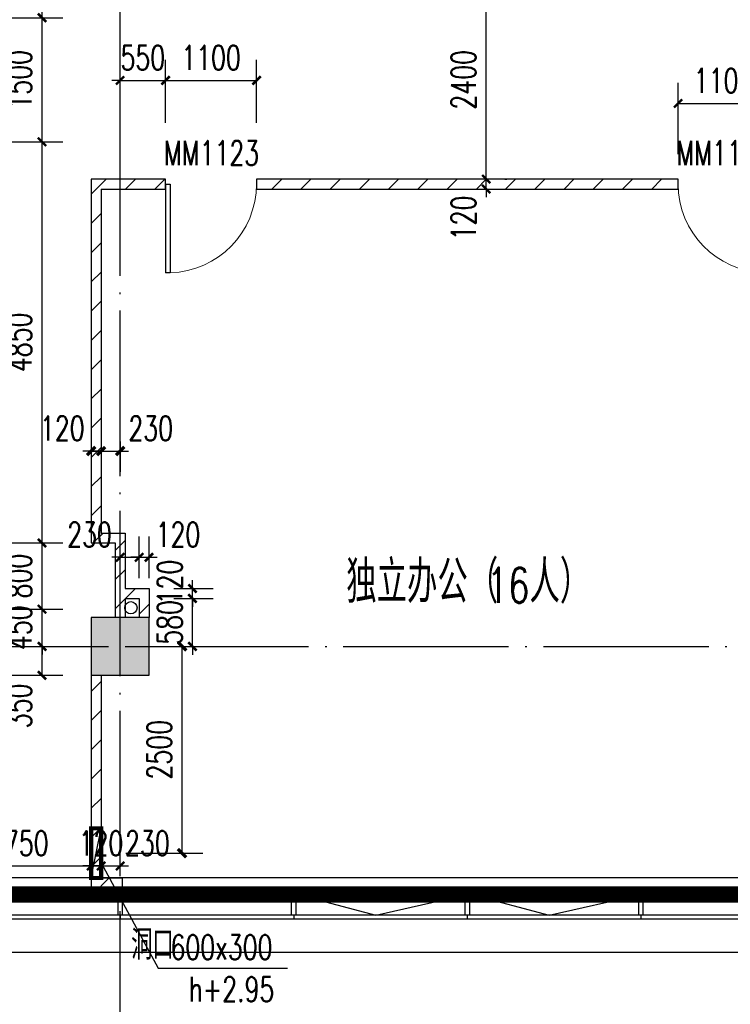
# Model space of a CAD drawing. Extents: x 797781 to 1255204, y 21234 to 1024248.
# Tile 675 of 1056: x 903693 to 912290, y 756704 to 768608. Entities that reach past the tile are written whole.
import ezdxf

# ---------------------------------------------------------------- set-up
doc = ezdxf.new("R2010")
doc.units = 0
doc.header["$LTSCALE"] = 1000
doc.header["$MEASUREMENT"] = 0
doc.linetypes.add('230303生产综合楼-平面图_t8$0$DOTE', pattern=[2.42, 2, -0.2, 0.02, -0.2])
for name, color, linetype in [('230303生产综合楼-平面图_t8$0$3T_WOOD', 21, 'Continuous'), ('230303生产综合楼-平面图_t8$0$COLUMN', 40, 'Continuous'), ('230303生产综合楼-平面图_t8$0$CURTWALL', 4, 'Continuous'), ('230303生产综合楼-平面图_t8$0$DOTE', 1, '230303生产综合楼-平面图_t8$0$DOTE'), ('230303生产综合楼-平面图_t8$0$PUB_DIM', 3, 'Continuous'), ('230303生产综合楼-平面图_t8$0$PUB_HATCH', 8, 'Continuous'), ('230303生产综合楼-平面图_t8$0$PUB_TEXT', 7, 'Continuous'), ('230303生产综合楼-平面图_t8$0$VPIPE-雨水', 4, 'Continuous'), ('230303生产综合楼-平面图_t8$0$WALL-MOVE', 6, 'Continuous'), ('230303生产综合楼-平面图_t8$0$WINDOW', 4, 'Continuous'), ('230303生产综合楼-平面图_t8$0$WINDOW_TEXT', 7, 'Continuous'), ('230303生产综合楼-平面图_t8$0$水管', 4, 'Continuous'), ('230303生产综合楼-平面图_t8$0$看线', 115, 'Continuous'), ('A-暖通提建筑洞口', 1, 'Continuous'), ('DIM_LEAD', 3, 'Continuous'), ('PUB_DIM', 3, 'Continuous'), ('PUB_HATCH', 8, 'Continuous'), ('PUB_TEXT', 7, 'Continuous')]:
    doc.layers.add(name, color=color, linetype=linetype)
doc.styles.add('230303生产综合楼-平面图_t8$0$_TCH_DIM', font='SIMPLEX', dxfattribs={"bigfont": 'GBCBIG'})
doc.styles.add('230303生产综合楼-平面图_T8$0$_TCH_DIM_T3', font='SIMPLEX', dxfattribs={"width": 0.705882, "bigfont": 'GBCBIG'})
doc.styles.add('230303生产综合楼-平面图_t8$0$_TCH_WINDOW', font='SIMPLEX', dxfattribs={"height": 3.5, "bigfont": 'GBCBIG'})
doc.styles.add('_TCH_DIM', font='SIMPLEX', dxfattribs={"bigfont": 'GBCBIG'})
doc.styles.add('_TCH_DIM_T3', font='SIMPLEX', dxfattribs={"width": 0.705882, "bigfont": 'GBCBIG'})
doc.dimstyles.new('230303生产综合楼-平面图_T8$0$_TCH_ARCH&&100', dxfattribs={"dimtxt": 297.5, "dimasz": 100, "dimexe": 250, "dimexo": 300, "dimgap": 126.25, "dimtad": 1, "dimdec": 0, "dimzin": 0, "dimdsep": 46, "dimtxsty": '230303生产综合楼-平面图_T8$0$_TCH_DIM_T3', "dimblk": '230303生产综合楼-平面图_t8$0$_ArchTick', "dimcen": 0.09, "dimclrt": 7, "dimazin": 2, "dimtfac": 1, "dimtdec": 0, "dimtix": 1, "dimtmove": 2, "dimatfit": 3, "dimfxl": 1, "dimtolj": 1, "dimtzin": 0, "dimarcsym": 0})
doc.dimstyles.new('_TCH_ARCH&&100', dxfattribs={"dimtxt": 297.5, "dimasz": 100, "dimexe": 250, "dimexo": 300, "dimgap": 126.25, "dimtad": 1, "dimdec": 0, "dimzin": 0, "dimdsep": 46, "dimtxsty": '_TCH_DIM_T3', "dimblk": 'ARCHTICK', "dimcen": 0.09, "dimclrt": 7, "dimazin": 2, "dimtfac": 1, "dimtdec": 0, "dimtix": 1, "dimtmove": 2, "dimatfit": 3, "dimfxl": 1, "dimtolj": 1, "dimtzin": 0, "dimarcsym": 0})
pattern_1 = [(45, (0, 179.5), (-176.776766, 176.776766), [])]

# ---------------------------------------------------------------- blocks, each defined once
blk = doc.blocks.new('AQ9-10')
at = {"color": 2, "linetype": '230303生产综合楼-平面图_t8$0$DOTE', "ltscale": 2, "const_width": 200}
blk.add_lwpolyline([(1020716, 660200), (1100516, 660199)], dxfattribs=at)
blk = doc.blocks.new('_ArchTick')
at = {"color": 0, "linetype": 'ByBlock', "const_width": 0.4}
blk.add_lwpolyline([(-0.5, -0.5), (0.5, 0.5)], dxfattribs=at)
blk = doc.blocks.new('*D6609')
at = {"layer": 'Defpoints', "color": 0, "transparency": 16777216}
for p in [(681351, 769050), (682331, 769050), (681351, 766550)]:
    blk.add_point(p, dxfattribs=at)
at = {"layer": 'PUB_DIM', "color": 0, "lineweight": -2, "transparency": 16777216}
for p, q in [((681651, 769050), (682581, 769050)), ((682331, 766550), (682331, 769050)), ((681651, 766550), (682581, 766550))]:
    blk.add_line(p, q, dxfattribs=at)
at = {"layer": 'PUB_DIM', "color": 0, "lineweight": -2, "transparency": 16777216, "xscale": 100, "yscale": 100, "zscale": 100}
for p, rotation in [((682331, 769050), 90), ((682331, 766550), 270)]:
    blk.add_blockref('_ArchTick', p, dxfattribs=dict(at, rotation=rotation))
at = {"layer": 'PUB_DIM', "color": 7, "transparency": 16777216, "insert": (682056, 767800), "char_height": 297.5, "attachment_point": 5, "rotation": 90, "style": '_TCH_DIM_T3'}
blk.add_mtext('\\A1;2500', dxfattribs=at)
blk = doc.blocks.new('230303生产综合楼-平面图_t8$0$10-XHS')
at = {"layer": '230303生产综合楼-平面图_t8$0$VPIPE-雨水'}
blk.add_circle((1033534.3, 557316.6), 75, dxfattribs=at)
blk = doc.blocks.new('230303生产综合楼-平面图_t8$0$6WLGJ')
at = {"layer": '230303生产综合楼-平面图_t8$0$3T_WOOD'}
for points in [[(1021966, 366737), (1021916, 366737), (1021916, 366987), (1021966, 366987)], [(1024066, 366737), (1024016, 366737), (1024016, 366987), (1024066, 366987)], [(1026166, 366737), (1026116, 366737), (1026116, 366987), (1026166, 366987)], [(1028266, 366737), (1028216, 366737), (1028216, 366987), (1028266, 366987)]]:
    blk.add_lwpolyline(points, close=True, dxfattribs=at)
for points in [[(1021941, 366737), (1021941, 366687)], [(1021941, 366737), (1021941, 366687)], [(1024041, 366737), (1024041, 366687)], [(1026141, 366737), (1026141, 366687)], [(1028241, 366737), (1028241, 366687)]]:
    blk.add_lwpolyline(points, dxfattribs=at)
blk = doc.blocks.new('230303生产综合楼-平面图_t8$0$_ArchTick')
at = {"color": 0, "linetype": 'ByBlock', "const_width": 0.3}
blk.add_lwpolyline([(-0.5, -0.5), (0.5, 0.5)], dxfattribs=at)
blk = doc.blocks.new('*D6260')
at = {"layer": '230303生产综合楼-平面图_t8$0$PUB_DIM', "color": 0, "lineweight": -2, "transparency": 16777216}
for p, q in [((729893, 272468), (730754, 272468)), ((730504, 272118), (730504, 272468)), ((729893, 272118), (730754, 272118))]:
    blk.add_line(p, q, dxfattribs=at)
at = {"layer": 'Defpoints', "color": 0, "transparency": 16777216}
for p in [(729593, 272468), (730504, 272468), (729593, 272118)]:
    blk.add_point(p, dxfattribs=at)
at = {"layer": '230303生产综合楼-平面图_t8$0$PUB_DIM', "color": 0, "lineweight": -2, "transparency": 16777216, "xscale": 100, "yscale": 100, "zscale": 100}
for p, rotation in [((730504, 272468), 90), ((730504, 272118), 270)]:
    blk.add_blockref('230303生产综合楼-平面图_t8$0$_ArchTick', p, dxfattribs=dict(at, rotation=rotation))
at = {"layer": '230303生产综合楼-平面图_t8$0$PUB_DIM', "color": 7, "transparency": 16777216, "insert": (730229, 271748), "char_height": 297.5, "attachment_point": 5, "rotation": 90, "style": '230303生产综合楼-平面图_T8$0$_TCH_DIM_T3'}
blk.add_mtext('\\A1;350', dxfattribs=at)
blk = doc.blocks.new('*D6261')
at = {"layer": '230303生产综合楼-平面图_t8$0$PUB_DIM', "color": 0, "lineweight": -2, "transparency": 16777216}
for p, q in [((730504, 272918), (730504, 273018)), ((729893, 272918), (730754, 272918)), ((730504, 272468), (730504, 272918)), ((729893, 272468), (730754, 272468)), ((730504, 272468), (730504, 272368))]:
    blk.add_line(p, q, dxfattribs=at)
at = {"layer": 'Defpoints', "color": 0, "transparency": 16777216}
for p in [(729593, 272918), (730504, 272918), (729593, 272468)]:
    blk.add_point(p, dxfattribs=at)
at = {"layer": '230303生产综合楼-平面图_t8$0$PUB_DIM', "color": 0, "lineweight": -2, "transparency": 16777216, "xscale": 100, "yscale": 100, "zscale": 100}
for p, rotation in [((730504, 272918), 270), ((730504, 272468), 90)]:
    blk.add_blockref('230303生产综合楼-平面图_t8$0$_ArchTick', p, dxfattribs=dict(at, rotation=rotation))
at = {"layer": '230303生产综合楼-平面图_t8$0$PUB_DIM', "color": 7, "transparency": 16777216, "insert": (730229, 272693), "char_height": 297.5, "attachment_point": 5, "rotation": 90, "style": '230303生产综合楼-平面图_T8$0$_TCH_DIM_T3'}
blk.add_mtext('\\A1;450', dxfattribs=at)
blk = doc.blocks.new('*D6262')
at = {"layer": '230303生产综合楼-平面图_t8$0$PUB_DIM', "color": 0, "lineweight": -2, "transparency": 16777216}
for p, q in [((729893, 273718), (730754, 273718)), ((730504, 272918), (730504, 273718)), ((729893, 272918), (730754, 272918))]:
    blk.add_line(p, q, dxfattribs=at)
at = {"layer": 'Defpoints', "color": 0, "transparency": 16777216}
for p in [(729593, 273718), (730504, 273718), (729593, 272918)]:
    blk.add_point(p, dxfattribs=at)
at = {"layer": '230303生产综合楼-平面图_t8$0$PUB_DIM', "color": 0, "lineweight": -2, "transparency": 16777216, "xscale": 100, "yscale": 100, "zscale": 100}
for p, rotation in [((730504, 273718), 90), ((730504, 272918), 270)]:
    blk.add_blockref('230303生产综合楼-平面图_t8$0$_ArchTick', p, dxfattribs=dict(at, rotation=rotation))
at = {"layer": '230303生产综合楼-平面图_t8$0$PUB_DIM', "color": 7, "transparency": 16777216, "insert": (730229, 273318), "char_height": 297.5, "attachment_point": 5, "rotation": 90, "style": '230303生产综合楼-平面图_T8$0$_TCH_DIM_T3'}
blk.add_mtext('\\A1;800', dxfattribs=at)
blk = doc.blocks.new('*D6263')
at = {"layer": '230303生产综合楼-平面图_t8$0$PUB_DIM', "color": 0, "lineweight": -2, "transparency": 16777216}
for p, q in [((729893, 278568), (730754, 278568)), ((730504, 273718), (730504, 278568)), ((729893, 273718), (730754, 273718))]:
    blk.add_line(p, q, dxfattribs=at)
at = {"layer": 'Defpoints', "color": 0, "transparency": 16777216}
for p in [(729593, 278568), (730504, 278568), (729593, 273718)]:
    blk.add_point(p, dxfattribs=at)
at = {"layer": '230303生产综合楼-平面图_t8$0$PUB_DIM', "color": 0, "lineweight": -2, "transparency": 16777216, "xscale": 100, "yscale": 100, "zscale": 100}
for p, rotation in [((730504, 278568), 90), ((730504, 273718), 270)]:
    blk.add_blockref('230303生产综合楼-平面图_t8$0$_ArchTick', p, dxfattribs=dict(at, rotation=rotation))
at = {"layer": '230303生产综合楼-平面图_t8$0$PUB_DIM', "color": 7, "transparency": 16777216, "insert": (730229, 276143), "char_height": 297.5, "attachment_point": 5, "rotation": 90, "style": '230303生产综合楼-平面图_T8$0$_TCH_DIM_T3'}
blk.add_mtext('\\A1;4850', dxfattribs=at)
blk = doc.blocks.new('*D6264')
at = {"layer": '230303生产综合楼-平面图_t8$0$PUB_DIM', "color": 0, "lineweight": -2, "transparency": 16777216}
for p, q in [((729893, 280068), (730754, 280068)), ((730504, 278568), (730504, 280068)), ((729893, 278568), (730754, 278568))]:
    blk.add_line(p, q, dxfattribs=at)
at = {"layer": 'Defpoints', "color": 0, "transparency": 16777216}
for p in [(729593, 280068), (730504, 280068), (729593, 278568)]:
    blk.add_point(p, dxfattribs=at)
at = {"layer": '230303生产综合楼-平面图_t8$0$PUB_DIM', "color": 0, "lineweight": -2, "transparency": 16777216, "xscale": 100, "yscale": 100, "zscale": 100}
for p, rotation in [((730504, 280068), 90), ((730504, 278568), 270)]:
    blk.add_blockref('230303生产综合楼-平面图_t8$0$_ArchTick', p, dxfattribs=dict(at, rotation=rotation))
at = {"layer": '230303生产综合楼-平面图_t8$0$PUB_DIM', "color": 7, "transparency": 16777216, "insert": (730229, 279318), "char_height": 297.5, "attachment_point": 5, "rotation": 90, "style": '230303生产综合楼-平面图_T8$0$_TCH_DIM_T3'}
blk.add_mtext('\\A1;1500', dxfattribs=at)
blk = doc.blocks.new('*D6265')
at = {"layer": '230303生产综合楼-平面图_t8$0$PUB_DIM', "color": 0, "lineweight": -2, "transparency": 16777216}
for p, q in [((729893, 280868), (730754, 280868)), ((730504, 280068), (730504, 280868)), ((729893, 280068), (730754, 280068))]:
    blk.add_line(p, q, dxfattribs=at)
at = {"layer": 'Defpoints', "color": 0, "transparency": 16777216}
for p in [(729593, 280868), (730504, 280868), (729593, 280068)]:
    blk.add_point(p, dxfattribs=at)
at = {"layer": '230303生产综合楼-平面图_t8$0$PUB_DIM', "color": 0, "lineweight": -2, "transparency": 16777216, "xscale": 100, "yscale": 100, "zscale": 100}
for p, rotation in [((730504, 280868), 90), ((730504, 280068), 270)]:
    blk.add_blockref('230303生产综合楼-平面图_t8$0$_ArchTick', p, dxfattribs=dict(at, rotation=rotation))
at = {"layer": '230303生产综合楼-平面图_t8$0$PUB_DIM', "color": 7, "transparency": 16777216, "insert": (730229, 280468), "char_height": 297.5, "attachment_point": 5, "rotation": 90, "style": '230303生产综合楼-平面图_T8$0$_TCH_DIM_T3'}
blk.add_mtext('\\A1;800', dxfattribs=at)
blk = doc.blocks.new('*D2796')
at = {"layer": 'Defpoints', "color": 0, "transparency": 16777216}
for p in [(904558, 763810), (904678, 763810), (904678, 763393)]:
    blk.add_point(p, dxfattribs=at)
at = {"layer": 'PUB_DIM', "color": 0, "lineweight": -2, "transparency": 16777216}
for p, q in [((904558, 763510), (904558, 763143)), ((904678, 763510), (904678, 763143)), ((904558, 763393), (904458, 763393)), ((904558, 763393), (904678, 763393)), ((904678, 763393), (904778, 763393))]:
    blk.add_line(p, q, dxfattribs=at)
at = {"layer": 'PUB_DIM', "color": 0, "lineweight": -2, "transparency": 16777216, "xscale": 100, "yscale": 100, "zscale": 100}
blk.add_blockref('_ArchTick', (904558, 763393), dxfattribs=at)
at = {"layer": 'PUB_DIM', "color": 0, "lineweight": -2, "transparency": 16777216, "xscale": 100, "yscale": 100, "zscale": 100, "rotation": 180}
blk.add_blockref('_ArchTick', (904678, 763393), dxfattribs=at)
at = {"layer": 'PUB_DIM', "color": 7, "transparency": 16777216, "insert": (904208, 763668), "char_height": 297.5, "attachment_point": 5, "style": '_TCH_DIM_T3'}
blk.add_mtext('\\A1;120', dxfattribs=at)
blk = doc.blocks.new('*D2797')
at = {"layer": 'Defpoints', "color": 0, "transparency": 16777216}
for p in [(904678, 763810), (904908, 763810), (904908, 763393)]:
    blk.add_point(p, dxfattribs=at)
at = {"layer": 'PUB_DIM', "color": 0, "lineweight": -2, "transparency": 16777216}
for p, q in [((904678, 763510), (904678, 763143)), ((904908, 763510), (904908, 763143)), ((904678, 763393), (904578, 763393)), ((904678, 763393), (904908, 763393)), ((904908, 763393), (905008, 763393))]:
    blk.add_line(p, q, dxfattribs=at)
at = {"layer": 'PUB_DIM', "color": 0, "lineweight": -2, "transparency": 16777216, "xscale": 100, "yscale": 100, "zscale": 100}
blk.add_blockref('_ArchTick', (904678, 763393), dxfattribs=at)
at = {"layer": 'PUB_DIM', "color": 0, "lineweight": -2, "transparency": 16777216, "xscale": 100, "yscale": 100, "zscale": 100, "rotation": 180}
blk.add_blockref('_ArchTick', (904908, 763393), dxfattribs=at)
at = {"layer": 'PUB_DIM', "color": 7, "transparency": 16777216, "insert": (905278, 763668), "char_height": 297.5, "attachment_point": 5, "style": '_TCH_DIM_T3'}
blk.add_mtext('\\A1;230', dxfattribs=at)
blk = doc.blocks.new('230303生产综合楼-平面图_t8$0$$DorLib2D$00000001')
for p, q in [((0.45, 0.975), (0.5, 0.975)), ((0.45, 0), (0.45, 0.975)), ((0.5, 0), (0.5, 0.975)), ((0.5, 0), (0.45, 0))]:
    blk.add_line(p, q)
at = {"lineweight": 13}
blk.add_arc((0.475, 0), 0.975, 91.4693, 180, dxfattribs=at)
blk = doc.blocks.new('*D4673')
at = {"layer": '230303生产综合楼-平面图_t8$0$PUB_DIM', "color": 0, "lineweight": -2, "transparency": 16777216}
for p, q in [((911658, 766981), (911658, 767846)), ((912758, 766981), (912758, 767846)), ((911658, 767596), (912758, 767596))]:
    blk.add_line(p, q, dxfattribs=at)
at = {"layer": 'Defpoints', "color": 0, "transparency": 16777216}
for p in [(912758, 767596), (911658, 766681), (912758, 766681)]:
    blk.add_point(p, dxfattribs=at)
at = {"layer": '230303生产综合楼-平面图_t8$0$PUB_DIM', "color": 0, "lineweight": -2, "transparency": 16777216, "xscale": 100, "yscale": 100, "zscale": 100, "rotation": 180}
blk.add_blockref('230303生产综合楼-平面图_t8$0$_ArchTick', (911658, 767596), dxfattribs=at)
at = {"layer": '230303生产综合楼-平面图_t8$0$PUB_DIM', "color": 0, "lineweight": -2, "transparency": 16777216, "xscale": 100, "yscale": 100, "zscale": 100}
blk.add_blockref('230303生产综合楼-平面图_t8$0$_ArchTick', (912758, 767596), dxfattribs=at)
at = {"layer": '230303生产综合楼-平面图_t8$0$PUB_DIM', "color": 7, "transparency": 16777216, "insert": (912208, 767871), "char_height": 297.5, "attachment_point": 5, "style": '230303生产综合楼-平面图_T8$0$_TCH_DIM_T3'}
blk.add_mtext('\\A1;1100', dxfattribs=at)
blk = doc.blocks.new('*D4677')
at = {"layer": '230303生产综合楼-平面图_t8$0$PUB_DIM', "color": 0, "lineweight": -2, "transparency": 16777216}
for p, q in [((905458, 767361), (905458, 768124)), ((906558, 767361), (906558, 768124)), ((905458, 767874), (906558, 767874))]:
    blk.add_line(p, q, dxfattribs=at)
at = {"layer": 'Defpoints', "color": 0, "transparency": 16777216}
for p in [(906558, 767874), (905458, 767061), (906558, 767061)]:
    blk.add_point(p, dxfattribs=at)
at = {"layer": '230303生产综合楼-平面图_t8$0$PUB_DIM', "color": 0, "lineweight": -2, "transparency": 16777216, "xscale": 100, "yscale": 100, "zscale": 100, "rotation": 180}
blk.add_blockref('230303生产综合楼-平面图_t8$0$_ArchTick', (905458, 767874), dxfattribs=at)
at = {"layer": '230303生产综合楼-平面图_t8$0$PUB_DIM', "color": 0, "lineweight": -2, "transparency": 16777216, "xscale": 100, "yscale": 100, "zscale": 100}
blk.add_blockref('230303生产综合楼-平面图_t8$0$_ArchTick', (906558, 767874), dxfattribs=at)
at = {"layer": '230303生产综合楼-平面图_t8$0$PUB_DIM', "color": 7, "transparency": 16777216, "insert": (906008, 768149), "char_height": 297.5, "attachment_point": 5, "style": '230303生产综合楼-平面图_T8$0$_TCH_DIM_T3'}
blk.add_mtext('\\A1;1100', dxfattribs=at)
blk = doc.blocks.new('*D4678')
at = {"layer": '230303生产综合楼-平面图_t8$0$PUB_DIM', "color": 0, "lineweight": -2, "transparency": 16777216}
for p, q in [((904908, 767361), (904908, 768124)), ((905458, 767361), (905458, 768124)), ((904908, 767874), (904808, 767874)), ((904908, 767874), (905458, 767874)), ((905458, 767874), (905558, 767874))]:
    blk.add_line(p, q, dxfattribs=at)
at = {"layer": 'Defpoints', "color": 0, "transparency": 16777216}
for p in [(905458, 767874), (904908, 767061), (905458, 767061)]:
    blk.add_point(p, dxfattribs=at)
at = {"layer": '230303生产综合楼-平面图_t8$0$PUB_DIM', "color": 0, "lineweight": -2, "transparency": 16777216, "xscale": 100, "yscale": 100, "zscale": 100}
blk.add_blockref('230303生产综合楼-平面图_t8$0$_ArchTick', (904908, 767874), dxfattribs=at)
at = {"layer": '230303生产综合楼-平面图_t8$0$PUB_DIM', "color": 0, "lineweight": -2, "transparency": 16777216, "xscale": 100, "yscale": 100, "zscale": 100, "rotation": 180}
blk.add_blockref('230303生产综合楼-平面图_t8$0$_ArchTick', (905458, 767874), dxfattribs=at)
at = {"layer": '230303生产综合楼-平面图_t8$0$PUB_DIM', "color": 7, "transparency": 16777216, "insert": (905183, 768149), "char_height": 297.5, "attachment_point": 5, "style": '230303生产综合楼-平面图_T8$0$_TCH_DIM_T3'}
blk.add_mtext('\\A1;550', dxfattribs=at)
blk = doc.blocks.new('*D4681')
at = {"layer": '230303生产综合楼-平面图_t8$0$PUB_DIM', "color": 0, "lineweight": -2, "transparency": 16777216}
for p, q in [((909337, 766681), (909337, 769081)), ((909562, 769081), (909587, 769081)), ((909562, 766681), (909587, 766681))]:
    blk.add_line(p, q, dxfattribs=at)
at = {"layer": 'Defpoints', "color": 0, "transparency": 16777216}
for p in [(909262, 769081), (909337, 769081), (909262, 766681)]:
    blk.add_point(p, dxfattribs=at)
at = {"layer": '230303生产综合楼-平面图_t8$0$PUB_DIM', "color": 0, "lineweight": -2, "transparency": 16777216, "xscale": 100, "yscale": 100, "zscale": 100}
for p, rotation in [((909337, 769081), 90), ((909337, 766681), 270)]:
    blk.add_blockref('230303生产综合楼-平面图_t8$0$_ArchTick', p, dxfattribs=dict(at, rotation=rotation))
at = {"layer": '230303生产综合楼-平面图_t8$0$PUB_DIM', "color": 7, "transparency": 16777216, "insert": (909062, 767881), "char_height": 297.5, "attachment_point": 5, "rotation": 90, "style": '230303生产综合楼-平面图_T8$0$_TCH_DIM_T3'}
blk.add_mtext('\\A1;2400', dxfattribs=at)
blk = doc.blocks.new('*D4682')
at = {"layer": '230303生产综合楼-平面图_t8$0$PUB_DIM', "color": 0, "lineweight": -2, "transparency": 16777216}
for p, q in [((909337, 766681), (909337, 766781)), ((909337, 766561), (909337, 766681)), ((909562, 766681), (909587, 766681)), ((909337, 766561), (909337, 766461)), ((909562, 766561), (909587, 766561))]:
    blk.add_line(p, q, dxfattribs=at)
at = {"layer": 'Defpoints', "color": 0, "transparency": 16777216}
for p in [(909262, 766681), (909337, 766681), (909262, 766561)]:
    blk.add_point(p, dxfattribs=at)
at = {"layer": '230303生产综合楼-平面图_t8$0$PUB_DIM', "color": 0, "lineweight": -2, "transparency": 16777216, "xscale": 100, "yscale": 100, "zscale": 100}
for p, rotation in [((909337, 766681), 270), ((909337, 766561), 90)]:
    blk.add_blockref('230303生产综合楼-平面图_t8$0$_ArchTick', p, dxfattribs=dict(at, rotation=rotation))
at = {"layer": '230303生产综合楼-平面图_t8$0$PUB_DIM', "color": 7, "transparency": 16777216, "insert": (909062, 766211), "char_height": 297.5, "attachment_point": 5, "rotation": 90, "style": '230303生产综合楼-平面图_T8$0$_TCH_DIM_T3'}
blk.add_mtext('\\A1;120', dxfattribs=at)
blk = doc.blocks.new('*D4683')
at = {"layer": '230303生产综合楼-平面图_t8$0$PUB_DIM', "color": 0, "lineweight": -2, "transparency": 16777216}
for p, q in [((905783, 761731), (905783, 761831)), ((905558, 761731), (906033, 761731)), ((905783, 761611), (905783, 761731)), ((905558, 761611), (906033, 761611)), ((905783, 761611), (905783, 761511))]:
    blk.add_line(p, q, dxfattribs=at)
at = {"layer": 'Defpoints', "color": 0, "transparency": 16777216}
for p in [(905258, 761731), (905783, 761731), (905258, 761611)]:
    blk.add_point(p, dxfattribs=at)
at = {"layer": '230303生产综合楼-平面图_t8$0$PUB_DIM', "color": 0, "lineweight": -2, "transparency": 16777216, "xscale": 100, "yscale": 100, "zscale": 100}
for p, rotation in [((905783, 761731), 270), ((905783, 761611), 90)]:
    blk.add_blockref('230303生产综合楼-平面图_t8$0$_ArchTick', p, dxfattribs=dict(at, rotation=rotation))
at = {"layer": '230303生产综合楼-平面图_t8$0$PUB_DIM', "color": 7, "transparency": 16777216, "insert": (905508, 761809), "char_height": 297.5, "attachment_point": 5, "rotation": 90, "style": '230303生产综合楼-平面图_T8$0$_TCH_DIM_T3'}
blk.add_mtext('\\A1;120', dxfattribs=at)
blk = doc.blocks.new('*D4684')
at = {"layer": '230303生产综合楼-平面图_t8$0$PUB_DIM', "color": 0, "lineweight": -2, "transparency": 16777216}
for p, q in [((905783, 761611), (905783, 761711)), ((905558, 761611), (906033, 761611)), ((905783, 761031), (905783, 761611)), ((905558, 761031), (906033, 761031)), ((905783, 761031), (905783, 760931))]:
    blk.add_line(p, q, dxfattribs=at)
at = {"layer": 'Defpoints', "color": 0, "transparency": 16777216}
for p in [(905258, 761611), (905783, 761611), (905258, 761031)]:
    blk.add_point(p, dxfattribs=at)
at = {"layer": '230303生产综合楼-平面图_t8$0$PUB_DIM', "color": 0, "lineweight": -2, "transparency": 16777216, "xscale": 100, "yscale": 100, "zscale": 100}
for p, rotation in [((905783, 761611), 270), ((905783, 761031), 90)]:
    blk.add_blockref('230303生产综合楼-平面图_t8$0$_ArchTick', p, dxfattribs=dict(at, rotation=rotation))
at = {"layer": '230303生产综合楼-平面图_t8$0$PUB_DIM', "color": 7, "transparency": 16777216, "insert": (905508, 761321), "char_height": 297.5, "attachment_point": 5, "rotation": 90, "style": '230303生产综合楼-平面图_T8$0$_TCH_DIM_T3'}
blk.add_mtext('\\A1;580', dxfattribs=at)
blk = doc.blocks.new('*D4685')
at = {"layer": '230303生产综合楼-平面图_t8$0$PUB_DIM', "color": 0, "lineweight": -2, "transparency": 16777216}
for p, q in [((905138, 761856), (905138, 762358)), ((905258, 761856), (905258, 762358)), ((905138, 762108), (905038, 762108)), ((905138, 762108), (905258, 762108)), ((905258, 762108), (905358, 762108))]:
    blk.add_line(p, q, dxfattribs=at)
at = {"layer": 'Defpoints', "color": 0, "transparency": 16777216}
for p in [(905258, 762108), (905138, 761556), (905258, 761556)]:
    blk.add_point(p, dxfattribs=at)
at = {"layer": '230303生产综合楼-平面图_t8$0$PUB_DIM', "color": 0, "lineweight": -2, "transparency": 16777216, "xscale": 100, "yscale": 100, "zscale": 100}
blk.add_blockref('230303生产综合楼-平面图_t8$0$_ArchTick', (905138, 762108), dxfattribs=at)
at = {"layer": '230303生产综合楼-平面图_t8$0$PUB_DIM', "color": 0, "lineweight": -2, "transparency": 16777216, "xscale": 100, "yscale": 100, "zscale": 100, "rotation": 180}
blk.add_blockref('230303生产综合楼-平面图_t8$0$_ArchTick', (905258, 762108), dxfattribs=at)
at = {"layer": '230303生产综合楼-平面图_t8$0$PUB_DIM', "color": 7, "transparency": 16777216, "insert": (905608, 762383), "char_height": 297.5, "attachment_point": 5, "style": '230303生产综合楼-平面图_T8$0$_TCH_DIM_T3'}
blk.add_mtext('\\A1;120', dxfattribs=at)
blk = doc.blocks.new('*D4686')
at = {"layer": '230303生产综合楼-平面图_t8$0$PUB_DIM', "color": 0, "lineweight": -2, "transparency": 16777216}
for p, q in [((904908, 761856), (904908, 762358)), ((905138, 761856), (905138, 762358)), ((904908, 762108), (904808, 762108)), ((904908, 762108), (905138, 762108)), ((905138, 762108), (905238, 762108))]:
    blk.add_line(p, q, dxfattribs=at)
at = {"layer": 'Defpoints', "color": 0, "transparency": 16777216}
for p in [(905138, 762108), (904908, 761556), (905138, 761556)]:
    blk.add_point(p, dxfattribs=at)
at = {"layer": '230303生产综合楼-平面图_t8$0$PUB_DIM', "color": 0, "lineweight": -2, "transparency": 16777216, "xscale": 100, "yscale": 100, "zscale": 100}
blk.add_blockref('230303生产综合楼-平面图_t8$0$_ArchTick', (904908, 762108), dxfattribs=at)
at = {"layer": '230303生产综合楼-平面图_t8$0$PUB_DIM', "color": 0, "lineweight": -2, "transparency": 16777216, "xscale": 100, "yscale": 100, "zscale": 100, "rotation": 180}
blk.add_blockref('230303生产综合楼-平面图_t8$0$_ArchTick', (905138, 762108), dxfattribs=at)
at = {"layer": '230303生产综合楼-平面图_t8$0$PUB_DIM', "color": 7, "transparency": 16777216, "insert": (904538, 762383), "char_height": 297.5, "attachment_point": 5, "style": '230303生产综合楼-平面图_T8$0$_TCH_DIM_T3'}
blk.add_mtext('\\A1;230', dxfattribs=at)
blk = doc.blocks.new('*D4727')
at = {"layer": '230303生产综合楼-平面图_t8$0$PUB_DIM', "color": 0, "lineweight": -2, "transparency": 16777216}
for p, q in [((902808, 758376), (904558, 758376)), ((902808, 758115), (902808, 758126)), ((904558, 758115), (904558, 758126))]:
    blk.add_line(p, q, dxfattribs=at)
at = {"layer": 'Defpoints', "color": 0, "transparency": 16777216}
for p in [(902808, 758415), (904558, 758415), (904558, 758376)]:
    blk.add_point(p, dxfattribs=at)
at = {"layer": '230303生产综合楼-平面图_t8$0$PUB_DIM', "color": 0, "lineweight": -2, "transparency": 16777216, "xscale": 100, "yscale": 100, "zscale": 100, "rotation": 180}
blk.add_blockref('230303生产综合楼-平面图_t8$0$_ArchTick', (902808, 758376), dxfattribs=at)
at = {"layer": '230303生产综合楼-平面图_t8$0$PUB_DIM', "color": 0, "lineweight": -2, "transparency": 16777216, "xscale": 100, "yscale": 100, "zscale": 100}
blk.add_blockref('230303生产综合楼-平面图_t8$0$_ArchTick', (904558, 758376), dxfattribs=at)
at = {"layer": '230303生产综合楼-平面图_t8$0$PUB_DIM', "color": 7, "transparency": 16777216, "insert": (903683, 758651), "char_height": 297.5, "attachment_point": 5, "style": '230303生产综合楼-平面图_T8$0$_TCH_DIM_T3'}
blk.add_mtext('\\A1;1750', dxfattribs=at)
blk = doc.blocks.new('*D4728')
at = {"layer": '230303生产综合楼-平面图_t8$0$PUB_DIM', "color": 0, "lineweight": -2, "transparency": 16777216}
for p, q in [((904558, 758376), (904458, 758376)), ((904558, 758376), (904678, 758376)), ((904678, 758376), (904778, 758376)), ((904558, 758115), (904558, 758126)), ((904678, 758115), (904678, 758126))]:
    blk.add_line(p, q, dxfattribs=at)
at = {"layer": 'Defpoints', "color": 0, "transparency": 16777216}
for p in [(904558, 758415), (904678, 758415), (904678, 758376)]:
    blk.add_point(p, dxfattribs=at)
at = {"layer": '230303生产综合楼-平面图_t8$0$PUB_DIM', "color": 0, "lineweight": -2, "transparency": 16777216, "xscale": 100, "yscale": 100, "zscale": 100}
blk.add_blockref('230303生产综合楼-平面图_t8$0$_ArchTick', (904558, 758376), dxfattribs=at)
at = {"layer": '230303生产综合楼-平面图_t8$0$PUB_DIM', "color": 0, "lineweight": -2, "transparency": 16777216, "xscale": 100, "yscale": 100, "zscale": 100, "rotation": 180}
blk.add_blockref('230303生产综合楼-平面图_t8$0$_ArchTick', (904678, 758376), dxfattribs=at)
at = {"layer": '230303生产综合楼-平面图_t8$0$PUB_DIM', "color": 7, "transparency": 16777216, "insert": (904676, 758651), "char_height": 297.5, "attachment_point": 5, "style": '230303生产综合楼-平面图_T8$0$_TCH_DIM_T3'}
blk.add_mtext('\\A1;120', dxfattribs=at)
blk = doc.blocks.new('*D4729')
at = {"layer": '230303生产综合楼-平面图_t8$0$PUB_DIM', "color": 0, "lineweight": -2, "transparency": 16777216}
for p, q in [((904678, 758376), (904578, 758376)), ((904678, 758376), (904908, 758376)), ((904908, 758376), (905008, 758376)), ((904678, 758115), (904678, 758126)), ((904908, 758115), (904908, 758126))]:
    blk.add_line(p, q, dxfattribs=at)
at = {"layer": 'Defpoints', "color": 0, "transparency": 16777216}
for p in [(904678, 758415), (904908, 758415), (904908, 758376)]:
    blk.add_point(p, dxfattribs=at)
at = {"layer": '230303生产综合楼-平面图_t8$0$PUB_DIM', "color": 0, "lineweight": -2, "transparency": 16777216, "xscale": 100, "yscale": 100, "zscale": 100}
blk.add_blockref('230303生产综合楼-平面图_t8$0$_ArchTick', (904678, 758376), dxfattribs=at)
at = {"layer": '230303生产综合楼-平面图_t8$0$PUB_DIM', "color": 0, "lineweight": -2, "transparency": 16777216, "xscale": 100, "yscale": 100, "zscale": 100, "rotation": 180}
blk.add_blockref('230303生产综合楼-平面图_t8$0$_ArchTick', (904908, 758376), dxfattribs=at)
at = {"layer": '230303生产综合楼-平面图_t8$0$PUB_DIM', "color": 7, "transparency": 16777216, "insert": (905238, 758651), "char_height": 297.5, "attachment_point": 5, "style": '230303生产综合楼-平面图_T8$0$_TCH_DIM_T3'}
blk.add_mtext('\\A1;230', dxfattribs=at)
blk = doc.blocks.new('_FZH')
blk.add_lwpolyline([(-0.5, -0.5), (0.5, -0.5), (0.5, 0.5), (-0.5, 0.5)], close=True)
at = {"layer": 'PUB_HATCH'}
blk.add_solid([(-0.5, -0.5), (0.5, -0.5), (-0.5, 0.5), (0.5, 0.5)], dxfattribs=at)
blk = doc.blocks.new('10FND10')
at = {"layer": 'A-暖通提建筑洞口', "const_width": 50}
blk.add_lwpolyline([(681231.2, 766849.9), (681351.3, 766849.9), (681351.3, 766249.9), (681231.2, 766249.9)], close=True, dxfattribs=at)
at = {"layer": 'A-暖通提建筑洞口'}
blk.add_lwpolyline([(681231.2, 766249.9), (681351.3, 766849.9)], dxfattribs=at)
at = {"layer": 'DIM_LEAD'}
for p, q in [((681351.3, 766433.5), (682042.7, 765158.5)), ((681351.3, 766433.5), (682042.7, 765158.5)), ((682042.7, 765158.5), (683606.1, 765158.5))]:
    blk.add_line(p, q, dxfattribs=at)
at = {"layer": 'PUB_TEXT', "style": '_TCH_DIM'}
blk.add_text('洞口', height=357.45, dxfattribs=at).set_placement((681714.5, 765263.5))
at = {"layer": 'PUB_TEXT', "style": '_TCH_DIM', "width": 0.705882}
for s, p in [('600x300', (682191.1, 765263.5)), ('h+2.95', (682411.1, 764756))]:
    blk.add_text(s, height=297.5, dxfattribs=at).set_placement(p)
at = {"layer": 'PUB_DIM'}
dim = blk.add_aligned_dim(p1=(681351.2, 766549.9), p2=(681351.2, 769049.9), distance=-979.3, dimstyle='_TCH_ARCH&&100', dxfattribs=at)
dim.commit()
dim.dimension.update_dxf_attribs({"geometry": '*D6609', "text_midpoint": (682055.6, 767799.9)})
blk = doc.blocks.new('230303生产综合楼-平面图_t8$0$HXT-2')
at = {"layer": '230303生产综合楼-平面图_t8$0$PUB_TEXT', "style": '230303生产综合楼-平面图_t8$0$_TCH_DIM'}
blk.add_text('客货两用兼消防电梯', height=510.64, dxfattribs=at).set_placement((726269.4, 275267.2))
at = {"layer": '230303生产综合楼-平面图_t8$0$PUB_DIM'}
for p1, p2, picture, middle in [((729593.1, 280067.9), (729593.1, 280867.9), '*D6265', (730229.4, 280467.9)), ((729593.1, 278567.9), (729593.1, 280067.9), '*D6264', (730229.4, 279317.9)), ((729593.1, 273717.9), (729593.1, 278567.9), '*D6263', (730229.4, 276142.9)), ((729593.1, 272917.9), (729593.1, 273717.9), '*D6262', (730229.4, 273317.9)), ((729593.1, 272467.9), (729593.1, 272917.9), '*D6261', (730229.4, 272692.9))]:
    dim = blk.add_aligned_dim(p1=p1, p2=p2, distance=-911.3, dimstyle='230303生产综合楼-平面图_T8$0$_TCH_ARCH&&100', dxfattribs=at)
    dim.commit()
    dim.dimension.update_dxf_attribs({"geometry": picture, "text_midpoint": middle})
dim = blk.add_linear_dim(base=(730504.4, 272467.9), p1=(729593.1, 272117.9), p2=(729593.1, 272467.9), angle=90, dimstyle='230303生产综合楼-平面图_T8$0$_TCH_ARCH&&100', dxfattribs=at)
dim.commit()
dim.dimension.update_dxf_attribs({"geometry": '*D6260', "text_midpoint": (730229.4, 271747.9), "dimtype": 161})

msp = doc.modelspace()

# ---------------------------------------------------------------- hatches: boundary and pattern name
at = {"layer": '230303生产综合楼-平面图_t8$0$PUB_HATCH'}
h = msp.add_hatch(dxfattribs=at)
h.set_pattern_fill('普通砖', color=256, scale=100, style=0)
h.set_pattern_definition(pattern_1)
h.paths.add_polyline_path([(904678, 766561.3), (904558, 766681.3), (904558, 762281.3), (904678, 762401.3)])
h = msp.add_hatch(dxfattribs=at)
h.set_pattern_fill('普通砖', color=256, scale=100, style=0)
h.set_pattern_definition(pattern_1)
h.paths.add_polyline_path([(904678, 766561.3), (905458, 766561.3), (905458, 766681.3), (904558, 766681.3)])
h = msp.add_hatch(dxfattribs=at)
h.set_pattern_fill('普通砖', color=256, scale=100, style=0)
h.set_pattern_definition(pattern_1)
h.paths.add_polyline_path([(906558, 766561.3), (911658, 766561.3), (911658, 766681.3), (906558, 766681.3)])
h = msp.add_hatch(dxfattribs=at)
h.set_pattern_fill('普通砖', color=256, scale=100, style=0)
h.set_pattern_definition(pattern_1)
h.paths.add_polyline_path([(904678, 762401.3), (904558, 762281.3), (904848, 762281.3), (904968, 762401.3)])
h = msp.add_hatch(dxfattribs=at)
h.set_pattern_fill('普通砖', color=256, scale=100, style=0)
h.set_pattern_definition(pattern_1)
h.paths.add_polyline_path([(904968, 762401.3), (904848, 762281.3), (904848, 761671.3), (904928, 761671.3), (904968, 761731.3)])
h = msp.add_hatch(dxfattribs=at)
h.set_pattern_fill('普通砖', color=256, scale=100, style=0)
h.set_pattern_definition(pattern_1)
h.paths.add_polyline_path([(904928, 761671.3), (904848, 761671.3), (904848, 761381.3), (904968, 761381.3), (904968, 761611.3)])
h = msp.add_hatch(dxfattribs=at)
h.set_pattern_fill('普通砖', color=256, scale=100, style=0)
h.set_pattern_definition(pattern_1)
h.paths.add_polyline_path([(904928, 761671.3), (904968, 761611.3), (905138, 761611.3), (905258, 761731.3), (904968, 761731.3)])
h = msp.add_hatch(dxfattribs=at)
h.set_pattern_fill('普通砖', color=256, scale=100, style=0)
h.set_pattern_definition(pattern_1)
h.paths.add_polyline_path([(905258, 761731.3), (905138, 761611.3), (905138, 761381.3), (905258, 761381.3)])
h = msp.add_hatch(dxfattribs=at)
h.set_pattern_fill('普通砖', color=256, scale=100, style=0)
h.set_pattern_definition(pattern_1)
h.paths.add_polyline_path([(904678, 760681.3), (904558, 760681.3), (904558, 758031.3), (904678, 758231.3)])
h = msp.add_hatch(dxfattribs=at)
h.set_pattern_fill('普通砖', color=256, scale=100, style=0)
h.set_pattern_definition(pattern_1)
h.paths.add_polyline_path([(904678, 758231.3), (904558, 758031.3), (904933, 758031.3), (904933, 758231.3)])

# ---------------------------------------------------------------- linework, layer by layer
at = {"layer": '230303生产综合楼-平面图_t8$0$CURTWALL'}
for points in [[(895858, 781131.3), (963708, 781131.3), (989558, 778451.4), (989558, 757731.3), (895858, 757731.3)], [(895908, 781081.3), (963705.4, 781081.3), (989508, 778406.3), (989508, 757781.3), (895908, 757781.3)], [(896158, 780831.3), (963692.5, 780831.3), (989258, 778180.9), (989258, 758031.3), (896158, 758031.3)]]:
    msp.add_lwpolyline(points, close=True, dxfattribs=at)
for points in [[(907058, 758031.3), (907999.8, 757781.3), (909108, 758031.3)], [(909158, 758031.3), (910099.8, 757781.3), (911208, 758031.3)]]:
    msp.add_lwpolyline(points, dxfattribs=at)
at = {"layer": '230303生产综合楼-平面图_t8$0$DOTE'}
for p, q in [((904908, 755831.3), (904908, 783831.3)), ((895508, 761031.3), (989908, 761031.3))]:
    msp.add_line(p, q, dxfattribs=at)
at = {"layer": '230303生产综合楼-平面图_t8$0$PUB_HATCH', "color": 8}
msp.add_lwpolyline([(989058, 764831.3), (989058, 758231.3), (896358, 758231.3), (896358, 764331.3)], dxfattribs=at)
at = {"layer": '230303生产综合楼-平面图_t8$0$WALL-MOVE'}
for p, q in [((904558, 766681.3), (904558, 762281.3)), ((905458, 766681.3), (904558, 766681.3)), ((905458, 766561.3), (905458, 766681.3)), ((911658, 766681.3), (906558, 766681.3)), ((906558, 766681.3), (906558, 766561.3)), ((911658, 766561.3), (911658, 766681.3)), ((904678, 766561.3), (904678, 762401.3)), ((904678, 766561.3), (905458, 766561.3)), ((906558, 766561.3), (911658, 766561.3)), ((904678, 762401.3), (904968, 762401.3)), ((904968, 762401.3), (904968, 761731.3)), ((904558, 762281.3), (904848, 762281.3)), ((904848, 762281.3), (904848, 761671.3)), ((904848, 761671.3), (904848, 761381.3)), ((904968, 761731.3), (905258, 761731.3)), ((905258, 761731.3), (905258, 761381.3)), ((904968, 761611.3), (904968, 761381.3)), ((904968, 761611.3), (905138, 761611.3)), ((905138, 761611.3), (905138, 761381.3)), ((904558, 760681.3), (904558, 758031.3)), ((904678, 760681.3), (904678, 758231.3)), ((904678, 758231.3), (904933, 758231.3)), ((904933, 758231.3), (904933, 758031.3)), ((904558, 758031.3), (904933, 758031.3))]:
    msp.add_line(p, q, dxfattribs=at)
at = {"layer": '230303生产综合楼-平面图_t8$0$看线'}
msp.add_lwpolyline([(895458, 781531.3), (964094.7, 781531.3), (989958, 778811.6), (989958, 757331.3), (895458, 757331.3)], close=True, dxfattribs=at)

# ---------------------------------------------------------------- block references
for name, p in [('AQ9-10', (-117908.2, 97831.4)), ('10FND10', (223326.8, -8018.6)), ('230303生产综合楼-平面图_t8$0$6WLGJ', (-117033.3, 391044.5)), ('230303生产综合楼-平面图_t8$0$10-XHS', (-128495.7, 204181.5))]:
    msp.add_blockref(name, p)
at = {"layer": '230303生产综合楼-平面图_t8$0$COLUMN', "xscale": 700, "yscale": 700, "zscale": 700}
msp.add_blockref('_FZH', (904908, 761031.3), dxfattribs=at)
at = {"layer": '230303生产综合楼-平面图_t8$0$WINDOW'}
ref = msp.add_blockref('230303生产综合楼-平面图_t8$0$$DorLib2D$00000001', (906008, 766621.3), dxfattribs=dict(at, xscale=-1100, yscale=-1100, zscale=120, rotation=359.9999999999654))
ref.add_attrib('A', 'MM1123', (905438, 766847.6), dxfattribs={"layer": '230303生产综合楼-平面图_t8$0$WINDOW_TEXT', "ltscale": 2, "height": 297.5, "style": '230303生产综合楼-平面图_t8$0$_TCH_WINDOW', "width": 0.705882})
ref = msp.add_blockref('230303生产综合楼-平面图_t8$0$$DorLib2D$00000001', (912208, 766621.3), dxfattribs=dict(at, xscale=1100, yscale=-1100, zscale=120, rotation=359.9999999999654))
ref.add_attrib('A', 'MM1123', (911638, 766847.6), dxfattribs={"layer": '230303生产综合楼-平面图_t8$0$WINDOW_TEXT', "ltscale": 2, "height": 297.5, "style": '230303生产综合楼-平面图_t8$0$_TCH_WINDOW', "width": 0.705882})
at = {"layer": '230303生产综合楼-平面图_t8$0$水管'}
msp.add_blockref('230303生产综合楼-平面图_t8$0$HXT-2', (173459.7, 488563.4), dxfattribs=at)

# ---------------------------------------------------------------- texts
at = {"layer": '230303生产综合楼-平面图_t8$0$PUB_TEXT', "style": '230303生产综合楼-平面图_t8$0$_TCH_DIM'}
for s, p in [('独立办公（', (907643.4, 761557)), ('人）', (909859.8, 761557))]:
    msp.add_text(s, height=510.64, dxfattribs=at).set_placement(p)
at = {"layer": '230303生产综合楼-平面图_t8$0$PUB_TEXT', "style": '230303生产综合楼-平面图_t8$0$_TCH_DIM', "width": 0.705882}
msp.add_text('16', height=425, dxfattribs=at).set_placement((909345.5, 761557))

# ---------------------------------------------------------------- dimensions: what is measured, and where the dimension line sits
at = {"layer": '230303生产综合楼-平面图_t8$0$PUB_DIM'}
for p1, p2, distance, picture, middle in [((909262.4, 766681.3), (909262.4, 769081.3), -74.7, '*D4681', (909062, 767881.3)), ((904908, 767061.4), (905458, 767061.4), 813, '*D4678', (905183, 768149.4)), ((905458, 767061.4), (906558, 767061.4), 813, '*D4677', (906008, 768149.4)), ((911658, 766681.3), (912758, 766681.3), 914.5, '*D4673', (912208, 767870.8)), ((905258, 761031.3), (905258, 761611.3), -524.8, '*D4684', (905507.8, 761321.3)), ((902808, 758414.9), (904558, 758414.9), -39, '*D4727', (903683, 758650.9))]:
    dim = msp.add_aligned_dim(p1=p1, p2=p2, distance=distance, dimstyle='230303生产综合楼-平面图_T8$0$_TCH_ARCH&&100', dxfattribs=at)
    dim.commit()
    dim.dimension.update_dxf_attribs({"geometry": picture, "text_midpoint": middle})
for base, p1, p2, angle, picture, middle in [((909337, 766681.3), (909262.4, 766561.3), (909262.4, 766681.3), 90, '*D4682', (909062, 766211.3)), ((905138, 762108.4), (904908, 761556.3), (905138, 761556.3), 360, '*D4686', (904538, 762383.4)), ((905258, 762108.4), (905138, 761556.3), (905258, 761556.3), 360, '*D4685', (905608, 762383.4)), ((905782.8, 761731.3), (905258, 761611.3), (905258, 761731.3), 90, '*D4683', (905507.8, 761809.4)), ((904678, 758375.9), (904558, 758414.9), (904678, 758414.9), 360, '*D4728', (904676.1, 758650.9)), ((904908, 758375.9), (904678, 758414.9), (904908, 758414.9), 360, '*D4729', (905238, 758650.9))]:
    dim = msp.add_linear_dim(base=base, p1=p1, p2=p2, angle=angle, dimstyle='230303生产综合楼-平面图_T8$0$_TCH_ARCH&&100', dxfattribs=at)
    dim.commit()
    dim.dimension.update_dxf_attribs({"geometry": picture, "text_midpoint": middle, "dimtype": 161})
at = {"layer": 'PUB_DIM'}
for base, p1, p2, picture, middle in [((904678, 763393.3), (904558, 763809.8), (904678, 763809.8), '*D2796', (904208, 763668.3)), ((904908, 763393.3), (904678, 763809.8), (904908, 763809.8), '*D2797', (905278, 763668.3))]:
    dim = msp.add_linear_dim(base=base, p1=p1, p2=p2, angle=0, dimstyle='_TCH_ARCH&&100', dxfattribs=at)
    dim.commit()
    dim.dimension.update_dxf_attribs({"geometry": picture, "text_midpoint": middle, "dimtype": 161})

doc.saveas('drawing.dxf')
